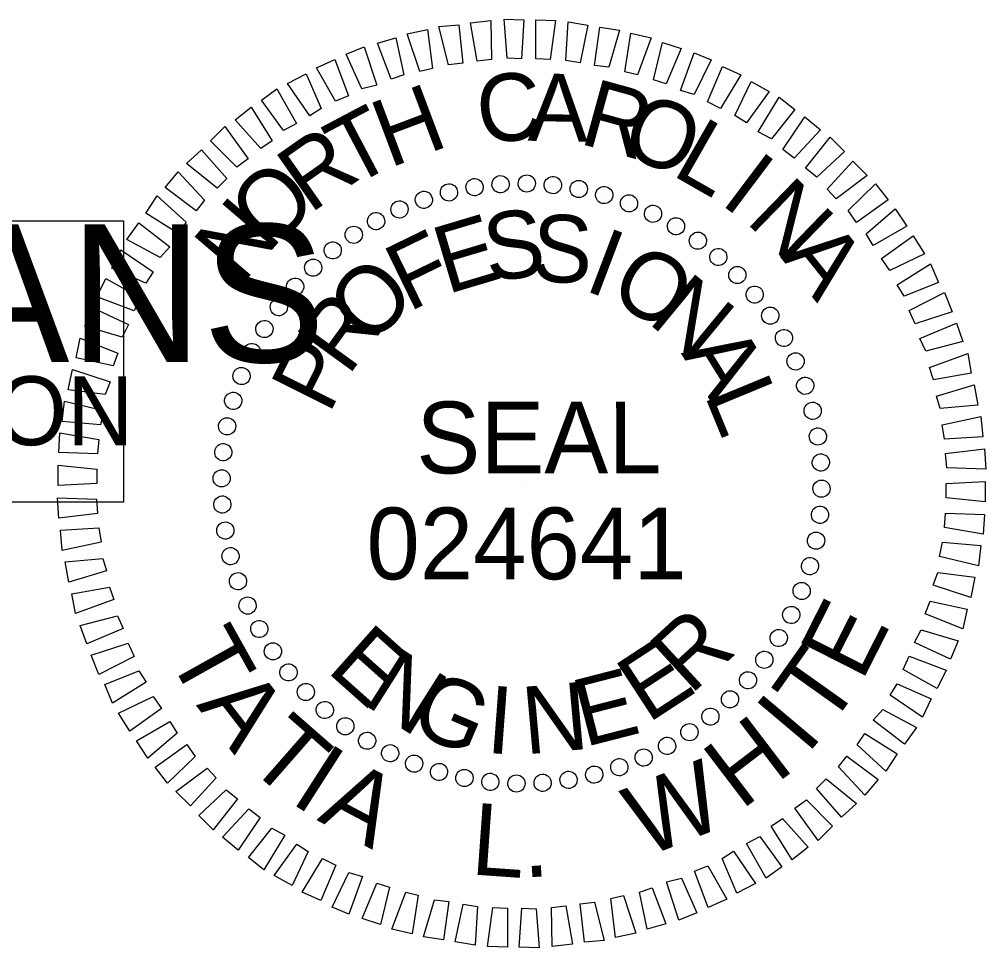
# Model space of a CAD drawing. Extents: x 573468 to 580768, y -57414 to -51768.
# Drawn here: x 580587.2 to 580668, y -55357.1 to -55279.5 of the extents above; entities that cross this region are included whole.
import ezdxf

# ---------------------------------------------------------------- set-up
doc = ezdxf.new("R2010")
doc.units = 0
doc.layers.add('Sheet Professional Seal CELL', color=7, linetype='Continuous')
doc.layers.add('Sheet Sticker Incomplete CELL', color=7, linetype='Continuous')

msp = doc.modelspace()

# ---------------------------------------------------------------- linework, layer by layer
at = {"layer": 'Sheet Professional Seal CELL'}
for p, q in [((580627.458, -55293.227), (580627.458, -55293.227)), ((580629.658, -55293.176), (580629.658, -55293.176)), ((580623.108, -55293.928), (580623.108, -55293.928)), ((580625.308, -55293.527), (580625.308, -55293.527)), ((580631.858, -55293.325), (580631.858, -55293.325)), ((580634.008, -55293.675), (580634.008, -55293.675)), ((580621.008, -55294.528), (580621.008, -55294.528)), ((580636.108, -55294.124), (580636.108, -55294.124)), ((580638.208, -55294.824), (580638.208, -55294.824)), ((580619.008, -55295.329), (580619.008, -55295.329)), ((580640.208, -55295.723), (580640.208, -55295.723)), ((580617.059, -55296.329), (580617.059, -55296.329)), ((580642.159, -55296.723), (580642.159, -55296.723)), ((580615.159, -55297.48), (580615.159, -55297.48)), ((580643.959, -55297.972), (580643.959, -55297.972)), ((580613.409, -55298.73), (580613.409, -55298.73)), ((580645.709, -55299.322), (580645.709, -55299.322)), ((580611.76, -55300.23), (580611.76, -55300.23)), ((580647.26, -55300.822), (580647.26, -55300.822)), ((580610.26, -55301.781), (580610.26, -55301.781)), ((580648.76, -55302.471), (580648.76, -55302.471)), ((580608.91, -55303.531), (580608.91, -55303.531)), ((580650.011, -55304.221), (580650.011, -55304.221)), ((580607.661, -55305.331), (580607.661, -55305.331)), ((580651.161, -55306.121), (580651.161, -55306.121)), ((580606.661, -55307.282), (580606.661, -55307.282)), ((580652.162, -55308.07), (580652.162, -55308.07)), ((580605.762, -55309.282), (580605.762, -55309.282)), ((580652.962, -55310.07), (580652.962, -55310.07)), ((580605.062, -55311.382), (580605.062, -55311.382)), ((580653.563, -55312.17), (580653.563, -55312.17)), ((580604.613, -55313.482), (580604.613, -55313.482)), ((580653.963, -55314.37), (580653.963, -55314.37)), ((580604.263, -55315.632), (580604.263, -55315.632)), ((580654.264, -55316.52), (580654.264, -55316.52)), ((580604.114, -55317.832), (580604.114, -55317.832)), ((580629.214, -55318.276), (580629.214, -55318.276)), ((580654.314, -55318.72), (580654.314, -55318.72)), ((580604.165, -55320.032), (580604.165, -55320.032)), ((580654.165, -55320.92), (580654.165, -55320.92)), ((580604.465, -55322.182), (580604.465, -55322.182)), ((580653.815, -55323.07), (580653.815, -55323.07)), ((580604.866, -55324.382), (580604.866, -55324.382)), ((580653.366, -55325.17), (580653.366, -55325.17)), ((580605.466, -55326.482), (580605.466, -55326.482)), ((580652.666, -55327.27), (580652.666, -55327.27)), ((580606.267, -55328.482), (580606.267, -55328.482)), ((580651.767, -55329.27), (580651.767, -55329.27)), ((580607.267, -55330.432), (580607.267, -55330.432)), ((580650.767, -55331.221), (580650.767, -55331.221)), ((580608.418, -55332.331), (580608.418, -55332.331)), ((580649.518, -55333.021), (580649.518, -55333.021)), ((580609.668, -55334.081), (580609.668, -55334.081)), ((580648.168, -55334.771), (580648.168, -55334.771)), ((580611.168, -55335.731), (580611.168, -55335.731)), ((580646.669, -55336.322), (580646.669, -55336.322)), ((580612.719, -55337.23), (580612.719, -55337.23)), ((580645.019, -55337.822), (580645.019, -55337.822)), ((580614.469, -55338.58), (580614.469, -55338.58)), ((580643.269, -55339.073), (580643.269, -55339.073)), ((580616.27, -55339.829), (580616.27, -55339.829)), ((580618.22, -55340.829), (580618.22, -55340.829)), ((580641.37, -55340.223), (580641.37, -55340.223)), ((580620.22, -55341.728), (580620.22, -55341.728)), ((580639.42, -55341.224), (580639.42, -55341.224)), ((580622.32, -55342.428), (580622.32, -55342.428)), ((580637.42, -55342.024), (580637.42, -55342.024)), ((580624.42, -55342.877), (580624.42, -55342.877)), ((580626.57, -55343.227), (580626.57, -55343.227)), ((580628.77, -55343.376), (580628.77, -55343.376)), ((580630.97, -55343.326), (580630.97, -55343.326)), ((580633.12, -55343.025), (580633.12, -55343.025)), ((580635.32, -55342.625), (580635.32, -55342.625))]:
    msp.add_line(p, q, dxfattribs=at)
for points in [[(580625.505, -55282.977), (580624.955, -55279.777), (580626.654, -55279.577), (580626.705, -55282.827)], [(580628.005, -55282.726), (580627.754, -55279.476), (580629.404, -55279.526), (580629.205, -55282.776)], [(580630.405, -55282.776), (580630.404, -55279.526), (580632.054, -55279.575), (580631.605, -55282.825)], [(580620.706, -55283.828), (580619.655, -55280.678), (580621.355, -55280.328), (580621.755, -55283.578)], [(580623.105, -55283.278), (580622.305, -55280.078), (580623.955, -55279.927), (580624.305, -55283.127)], [(580632.905, -55282.925), (580633.104, -55279.675), (580634.755, -55279.975), (580634.105, -55283.125)], [(580635.305, -55283.325), (580635.755, -55280.124), (580637.405, -55280.374), (580636.505, -55283.474)], [(580618.306, -55284.479), (580617.155, -55281.479), (580618.705, -55281.029), (580619.356, -55284.129)], [(580637.856, -55283.874), (580638.355, -55280.624), (580640.055, -55281.023), (580638.906, -55284.124)], [(580615.856, -55285.279), (580614.555, -55282.38), (580616.055, -55281.779), (580617.106, -55284.979)], [(580640.256, -55284.523), (580641.005, -55281.423), (580642.555, -55281.923), (580641.306, -55284.873)], [(580642.506, -55285.423), (580643.655, -55282.272), (580645.055, -55282.872), (580643.656, -55285.772)], [(580613.656, -55286.33), (580612.055, -55283.53), (580613.605, -55282.83), (580614.756, -55285.88)], [(580644.756, -55286.372), (580646.005, -55283.422), (580647.556, -55284.122), (580645.856, -55286.922)], [(580611.506, -55287.531), (580609.656, -55284.831), (580611.206, -55284.031), (580612.456, -55286.93)], [(580647.056, -55287.522), (580648.406, -55284.671), (580649.906, -55285.521), (580648.007, -55288.121)], [(580609.307, -55288.781), (580607.456, -55286.232), (580608.756, -55285.281), (580610.407, -55288.181)], [(580649.007, -55288.871), (580650.756, -55285.971), (580652.056, -55287.02), (580650.107, -55289.471)], [(580607.407, -55290.282), (580605.257, -55287.882), (580606.606, -55286.832), (580608.357, -55289.631)], [(580651.057, -55290.371), (580652.906, -55287.62), (580654.207, -55288.72), (580652.007, -55291.07)], [(580605.408, -55291.832), (580603.207, -55289.633), (580604.407, -55288.432), (580606.357, -55291.132)], [(580652.958, -55291.92), (580655.007, -55289.32), (580656.207, -55290.519), (580653.908, -55292.67)], [(580603.758, -55293.582), (580601.207, -55291.533), (580602.457, -55290.383), (580604.558, -55292.782)], [(580654.758, -55293.67), (580656.907, -55291.319), (580658.108, -55292.519), (580655.508, -55294.47)], [(580602.008, -55295.483), (580599.408, -55293.534), (580600.508, -55292.233), (580602.708, -55294.583)], [(580656.508, -55295.469), (580658.808, -55293.219), (580659.858, -55294.568), (580657.209, -55296.469)], [(580600.509, -55297.383), (580597.808, -55295.684), (580598.758, -55294.234), (580601.159, -55296.433)], [(580658.009, -55297.419), (580660.458, -55295.318), (580661.409, -55296.768), (580658.609, -55298.369)], [(580599.009, -55299.384), (580596.209, -55297.884), (580597.209, -55296.484), (580599.809, -55298.483)], [(580659.309, -55299.469), (580661.959, -55297.568), (580662.909, -55299.068), (580660.01, -55300.468)], [(580597.81, -55301.534), (580594.96, -55300.285), (580595.709, -55298.734), (580598.41, -55300.584)], [(580660.61, -55301.668), (580663.41, -55299.918), (580664.06, -55301.467), (580661.21, -55302.618)], [(580596.811, -55303.834), (580593.71, -55302.685), (580594.46, -55301.135), (580597.31, -55302.734)], [(580661.611, -55303.818), (580664.56, -55302.317), (580665.211, -55303.917), (580662.111, -55304.918)], [(580595.811, -55306.034), (580592.711, -55305.135), (580593.36, -55303.585), (580596.361, -55304.984)], [(580662.511, -55306.168), (580665.561, -55304.867), (580666.111, -55306.417), (580663.011, -55307.218)], [(580595.062, -55308.435), (580591.962, -55307.785), (580592.311, -55306.135), (580595.461, -55307.385)], [(580663.312, -55308.568), (580666.511, -55307.417), (580666.812, -55309.067), (580663.662, -55309.617)], [(580594.412, -55310.835), (580591.312, -55310.436), (580591.662, -55308.735), (580594.812, -55309.785)], [(580663.912, -55310.967), (580667.062, -55310.017), (580667.362, -55311.717), (580664.213, -55312.017)], [(580594.013, -55313.385), (580590.813, -55313.086), (580591.012, -55311.386), (580594.263, -55312.185)], [(580664.363, -55313.367), (580667.613, -55312.666), (580667.763, -55314.366), (580664.563, -55314.567)], [(580593.764, -55315.785), (580590.513, -55315.686), (580590.613, -55314.036), (580593.863, -55314.585)], [(580664.664, -55315.767), (580667.913, -55315.366), (580668.014, -55317.066), (580664.764, -55316.967)], [(580593.714, -55318.285), (580590.464, -55318.436), (580590.464, -55316.736), (580593.714, -55317.085)], [(580664.714, -55318.267), (580667.964, -55318.116), (580667.965, -55319.816), (580664.714, -55319.467)], [(580593.765, -55320.785), (580590.515, -55321.186), (580590.414, -55319.486), (580593.664, -55319.585)], [(580664.665, -55320.767), (580667.915, -55320.866), (580667.815, -55322.516), (580664.565, -55321.967)], [(580594.065, -55323.185), (580590.816, -55323.886), (580590.665, -55322.186), (580593.865, -55321.985)], [(580664.415, -55323.167), (580667.615, -55323.466), (580667.416, -55325.167), (580664.166, -55324.367)], [(580594.516, -55325.585), (580591.366, -55326.536), (580591.066, -55324.836), (580594.216, -55324.535)], [(580664.016, -55325.717), (580667.116, -55326.117), (580666.767, -55327.817), (580663.616, -55326.767)], [(580595.117, -55327.985), (580591.917, -55329.135), (580591.616, -55327.485), (580594.766, -55326.935)], [(580663.367, -55328.118), (580666.467, -55328.767), (580666.117, -55330.417), (580662.967, -55329.168)], [(580595.917, -55330.384), (580592.867, -55331.685), (580592.317, -55330.135), (580595.417, -55329.335)], [(580662.617, -55330.518), (580665.717, -55331.417), (580665.068, -55332.967), (580662.067, -55331.568)], [(580596.818, -55332.734), (580593.868, -55334.235), (580593.218, -55332.635), (580596.317, -55331.634)], [(580661.618, -55332.718), (580664.718, -55333.867), (580663.968, -55335.417), (580661.118, -55333.818)], [(580597.818, -55334.884), (580595.019, -55336.635), (580594.368, -55335.085), (580597.218, -55333.934)], [(580660.618, -55335.018), (580663.469, -55336.268), (580662.719, -55337.818), (580660.019, -55335.968)], [(580599.119, -55337.084), (580596.469, -55338.984), (580595.519, -55337.485), (580598.419, -55336.084)], [(580659.419, -55337.169), (580662.219, -55338.668), (580661.22, -55340.068), (580658.619, -55338.069)], [(580600.419, -55339.133), (580597.97, -55341.234), (580597.02, -55339.784), (580599.819, -55338.183)], [(580657.919, -55339.169), (580660.62, -55340.868), (580659.67, -55342.318), (580657.27, -55340.119)], [(580601.92, -55341.083), (580599.62, -55343.333), (580598.57, -55341.984), (580601.22, -55340.083)], [(580656.42, -55341.069), (580659.02, -55343.019), (580657.921, -55344.319), (580655.72, -55341.969)], [(580603.67, -55342.882), (580601.521, -55345.233), (580600.321, -55344.033), (580602.92, -55342.083)], [(580654.67, -55342.97), (580657.221, -55345.019), (580655.971, -55346.169), (580653.871, -55343.77)], [(580605.471, -55344.632), (580603.421, -55347.233), (580602.221, -55346.033), (580604.521, -55343.882)], [(580653.021, -55344.72), (580655.221, -55346.92), (580654.022, -55348.12), (580652.071, -55345.42)], [(580607.371, -55346.182), (580605.522, -55348.932), (580604.222, -55347.832), (580606.421, -55345.482)], [(580651.021, -55346.271), (580653.172, -55348.67), (580651.822, -55349.72), (580650.071, -55346.921)], [(580609.421, -55347.681), (580607.672, -55350.581), (580606.372, -55349.532), (580608.321, -55347.081)], [(580649.122, -55347.771), (580650.972, -55350.321), (580649.672, -55351.271), (580648.022, -55348.371)], [(580611.372, -55349.031), (580610.023, -55351.881), (580608.522, -55351.031), (580610.422, -55348.431)], [(580646.922, -55349.022), (580648.772, -55351.721), (580647.223, -55352.522), (580645.972, -55349.622)], [(580613.672, -55350.18), (580612.423, -55353.13), (580610.873, -55352.431), (580612.572, -55349.63)], [(580644.772, -55350.222), (580646.373, -55353.022), (580644.823, -55353.722), (580643.672, -55350.672)], [(580615.922, -55351.129), (580614.773, -55354.28), (580613.373, -55353.68), (580614.772, -55350.78)], [(580642.572, -55351.273), (580643.873, -55354.172), (580642.373, -55354.773), (580641.322, -55351.573)], [(580618.173, -55352.029), (580617.423, -55355.129), (580615.873, -55354.629), (580617.122, -55351.679)], [(580640.123, -55352.073), (580641.273, -55355.073), (580639.723, -55355.523), (580639.073, -55352.424)], [(580620.573, -55352.678), (580620.074, -55355.928), (580618.373, -55355.529), (580619.523, -55352.429)], [(580623.123, -55353.228), (580622.674, -55356.428), (580621.024, -55356.178), (580621.923, -55353.078)], [(580637.723, -55352.724), (580638.774, -55355.874), (580637.074, -55356.224), (580636.673, -55352.974)], [(580625.523, -55353.627), (580625.324, -55356.877), (580623.674, -55356.577), (580624.323, -55353.427)], [(580628.023, -55353.776), (580628.024, -55357.026), (580626.374, -55356.977), (580626.823, -55353.727)], [(580630.423, -55353.826), (580630.674, -55357.076), (580629.024, -55357.026), (580629.223, -55353.776)], [(580632.923, -55353.575), (580633.474, -55356.775), (580631.774, -55356.975), (580631.723, -55353.725)], [(580635.323, -55353.275), (580636.124, -55356.474), (580634.474, -55356.625), (580634.123, -55353.425)]]:
    msp.add_lwpolyline(points, close=True, dxfattribs=at)
for centre, major_axis in [((580629.646, -55293.2), (0.012, 0.72)), ((580623.141, -55293.943), (-0.174, 0.699)), ((580625.285, -55293.506), (-0.113, 0.711)), ((580627.458, -55293.258), (-0.05, 0.718)), ((580631.829, -55293.333), (0.075, 0.716)), ((580633.993, -55293.656), (0.137, 0.707)), ((580621.043, -55294.565), (-0.235, 0.681)), ((580636.121, -55294.166), (0.198, 0.692)), ((580638.196, -55294.86), (0.258, 0.672)), ((580619.007, -55295.367), (-0.293, 0.658)), ((580640.203, -55295.732), (0.315, 0.647)), ((580617.05, -55296.344), (-0.349, 0.63)), ((580642.126, -55296.775), (0.371, 0.617)), ((580615.184, -55297.487), (-0.403, 0.597)), ((580643.951, -55297.982), (0.423, 0.583)), ((580613.426, -55298.789), (-0.453, 0.559)), ((580645.663, -55299.344), (0.472, 0.544)), ((580611.788, -55300.239), (-0.5, 0.518)), ((580647.251, -55300.85), (0.518, 0.5)), ((580610.282, -55301.827), (-0.544, 0.472)), ((580648.701, -55302.488), (0.559, 0.453)), ((580608.92, -55303.54), (-0.583, 0.423)), ((580650.003, -55304.246), (0.597, 0.403)), ((580607.713, -55305.364), (-0.617, 0.371)), ((580651.147, -55306.112), (0.63, 0.349)), ((580606.67, -55307.287), (-0.647, 0.315)), ((580652.123, -55308.069), (0.658, 0.293)), ((580605.798, -55309.294), (-0.672, 0.258)), ((580652.926, -55310.105), (0.681, 0.235)), ((580605.104, -55311.369), (-0.692, 0.198)), ((580653.548, -55312.203), (0.699, 0.174)), ((580604.594, -55313.497), (-0.707, 0.137)), ((580653.984, -55314.347), (0.711, 0.113)), ((580604.271, -55315.661), (-0.716, 0.075)), ((580654.233, -55316.52), (0.718, 0.05)), ((580604.138, -55317.845), (-0.72, 0.012)), ((580654.29, -55318.708), (0.72, -0.012)), ((580604.196, -55320.032), (-0.718, -0.05)), ((580654.157, -55320.891), (0.716, -0.075)), ((580604.444, -55322.206), (-0.711, -0.113)), ((580653.835, -55323.055), (0.707, -0.137)), ((580604.881, -55324.35), (-0.699, -0.174)), ((580653.324, -55325.183), (0.692, -0.198)), ((580605.503, -55326.447), (-0.681, -0.235)), ((580652.631, -55327.258), (0.672, -0.258)), ((580606.305, -55328.483), (-0.658, -0.293)), ((580651.759, -55329.265), (0.647, -0.315)), ((580607.282, -55330.441), (-0.63, -0.349)), ((580650.715, -55331.188), (0.617, -0.371)), ((580608.425, -55332.306), (-0.597, -0.403)), ((580649.508, -55333.013), (0.583, -0.423)), ((580609.727, -55334.064), (-0.559, -0.453)), ((580648.146, -55334.725), (0.544, -0.472)), ((580611.177, -55335.703), (-0.518, -0.5)), ((580646.641, -55336.313), (0.5, -0.518)), ((580612.765, -55337.208), (-0.472, -0.544)), ((580645.002, -55337.763), (0.453, -0.559)), ((580614.478, -55338.57), (-0.423, -0.583)), ((580643.244, -55339.065), (0.403, -0.597)), ((580616.302, -55339.777), (-0.371, -0.617)), ((580618.225, -55340.821), (-0.315, -0.647)), ((580641.379, -55340.209), (0.349, -0.63)), ((580620.232, -55341.693), (-0.258, -0.672)), ((580639.421, -55341.185), (0.293, -0.658)), ((580622.307, -55342.386), (-0.198, -0.692)), ((580637.385, -55341.988), (0.235, -0.681)), ((580624.435, -55342.896), (-0.137, -0.707)), ((580626.599, -55343.219), (-0.075, -0.716)), ((580630.97, -55343.295), (0.05, -0.718)), ((580633.144, -55343.046), (0.113, -0.711)), ((580635.288, -55342.61), (0.174, -0.699)), ((580628.783, -55343.352), (-0.012, -0.72))]:
    msp.add_ellipse(centre, major_axis=major_axis, ratio=0.999708, dxfattribs=at)
at = {"layer": 'Sheet Sticker Incomplete CELL'}
msp.add_lwpolyline([(580448.925, -55319.825), (580448.925, -55296.325), (580595.925, -55296.325), (580595.925, -55319.825)], close=True, dxfattribs=at)

# ---------------------------------------------------------------- texts
at = {"layer": 'Sheet Professional Seal CELL'}
for s, height, rotation, p in [('C', 5.638, 6.23419, (580625.757, -55289.927)), ('A', 5.638, 359.03464, (580629.707, -55289.626)), ('H', 5.638, 20.6338, (580618.158, -55291.929)), ('R', 5.638, 344.63542, (580633.907, -55289.825)), ('O', 5.638, 337.43548, (580637.257, -55290.574)), ('T', 5.638, 27.83409, (580614.908, -55293.58)), ('L', 5.638, 330.23519, (580641.658, -55292.423)), ('R', 5.639, 35.03482, (580611.509, -55295.781)), ('I', 5.638, 323.03446, (580645.708, -55294.822)), ('O', 5.638, 42.23606, (580608.059, -55298.881)), ('N', 5.639, 315.83323, (580647.859, -55296.371)), ('N', 5.639, 49.43782, (580605.76, -55301.782)), ('S', 5.638, 7.26993, (580626.41, -55301.427)), ('S', 5.638, 357.91472, (580630.01, -55301.376)), ('E', 5.638, 16.62539, (580622.96, -55302.478)), ('F', 5.638, 25.98135, (580619.761, -55303.978)), ('I', 5.638, 339.20392, (580634.31, -55302.075)), ('A', 5.639, 308.63147, (580650.809, -55299.321)), ('O', 5.638, 329.8478, (580636.31, -55302.774)), ('O', 5.639, 44.69556, (580616.461, -55306.929)), ('N', 5.638, 320.49093, (580639.661, -55304.773)), ('R', 5.639, 54.05397, (580614.712, -55309.38)), ('A', 5.639, 301.77459, (580642.511, -55307.373)), ('P', 5.639, 63.41321, (580613.113, -55312.58)), ('L', 5.639, 292.41517, (580644.462, -55310.822)), ('SEAL', 5.9982, 0.01432, (580620.415, -55317.43)), ('024641', 5.9982, 0.01432, (580616.245, -55326.288)), ('E', 5.998, 63.13321, (580657.651, -55334.924)), ('R', 5.639, 42.49573, (580643.319, -55336.023)), ('T', 5.998, 299.17946, (580599.522, -55332.566)), ('E', 5.638, 318.29121, (580612.818, -55333.93)), ('E', 5.638, 33.13841, (580639.769, -55338.373)), ('T', 5.998, 54.61139, (580654.87, -55338.954)), ('N', 5.638, 327.64827, (580615.819, -55336.629)), ('G', 5.638, 337.00456, (580619.619, -55338.878)), ('E', 5.638, 14.42608, (580634.47, -55340.325)), ('A', 5.998, 307.70128, (580601.968, -55336.808)), ('I', 5.638, 355.71552, (580626.17, -55340.777)), ('N', 5.638, 5.07071, (580629.52, -55340.926)), ('I', 5.998, 49.84692, (580653.064, -55341.014)), ('T', 5.998, 318.77965, (580606.036, -55341.698)), ('H', 5.998, 37.33533, (580647.571, -55345.64)), ('I', 5.998, 327.30147, (580609.763, -55344.874)), ('W', 5.998, 21.62807, (580639.478, -55349.588)), ('A', 5.998, 332.06594, (580612.04, -55346.398)), ('L', 5.998, 355.92704, (580624.883, -55350.942)), ('.', 5.998, 3.79035, (580629.393, -55351.227))]:
    msp.add_text(s, height=height, rotation=rotation, dxfattribs=at).set_placement(p)
at = {"layer": 'Sheet Sticker Incomplete CELL'}
for s, height, p in [('INCOMPLETE PLANS', 11.52, (580457.875, -55308.125)), ('DO NOT USE FOR R/W ACQUISITION', 5.76, (580461.125, -55315.075))]:
    msp.add_text(s, height=height, dxfattribs=at).set_placement(p)

doc.saveas('drawing.dxf')
